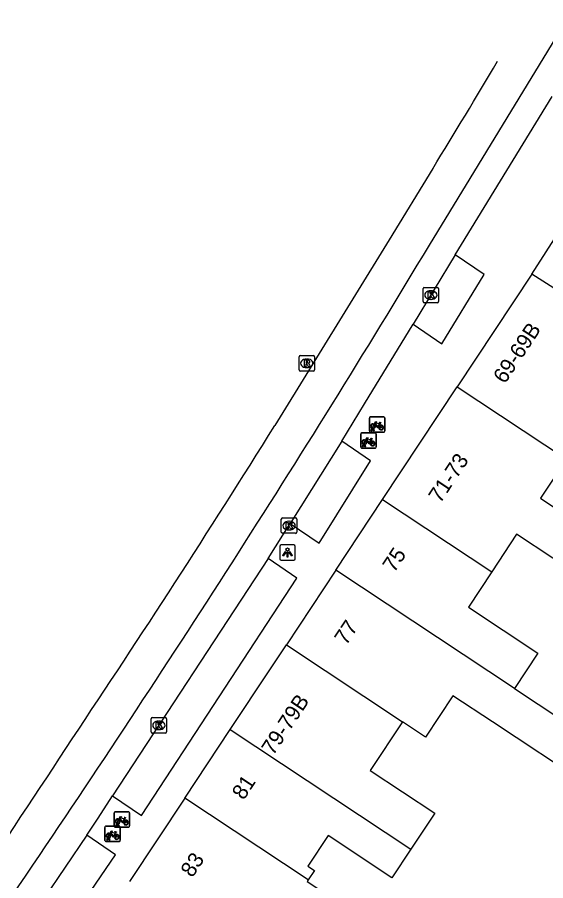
# Model space of a CAD drawing. Extents: x 160356 to 161355, y 381727 to 382845.
# Drawn here: x 160818.3 to 160852.7, y 382642.2 to 382698.3 of the extents above; entities that cross this region are included whole.
import ezdxf

# ---------------------------------------------------------------- set-up
doc = ezdxf.new("R2010")
doc.units = 0
for name, color, linetype in [('IMGEO_Fietsenrek', 7, 'Continuous'), ('IMGEO_Kolk', 7, 'Continuous'), ('IMGEO_Lichtpunt', 7, 'Continuous'), ('IMGEO_Pand', 7, 'Continuous'), ('IMGEO_Pand_nummerreeks', 7, 'Continuous'), ('IMGEO_Rijbaan_lokaal_gesloten', 7, 'Continuous'), ('IMGEO_Rioolput', 7, 'Continuous'), ('IMGEO_Voetpad_open', 7, 'Continuous')]:
    doc.layers.add(name, color=color, linetype=linetype)

msp = doc.modelspace()

# ---------------------------------------------------------------- linework, layer by layer
at = {"layer": 'IMGEO_Fietsenrek'}
for p, q in [((160841.201, 382671.426), (160841.201, 382672.267)), ((160841.201, 382672.267), (160841.201, 382671.426)), ((160841.276, 382672.351), (160842.117, 382672.351)), ((160842.117, 382672.351), (160841.276, 382672.351)), ((160842.201, 382672.276), (160842.201, 382671.435)), ((160842.201, 382671.435), (160842.201, 382672.276)), ((160841.328, 382671.435), (160841.367, 382671.595)), ((160841.362, 382671.435), (160841.328, 382671.435)), ((160841.397, 382671.583), (160841.362, 382671.435)), ((160841.439, 382671.607), (160841.438, 382671.611)), ((160841.48, 382671.435), (160841.446, 382671.577)), ((160841.47, 382671.618), (160841.471, 382671.611)), ((160841.478, 382671.581), (160841.513, 382671.435)), ((160841.513, 382671.435), (160841.48, 382671.435)), ((160841.888, 382671.9), (160841.924, 382671.805)), ((160840.639, 382670.387), (160840.639, 382671.228)), ((160840.639, 382671.228), (160840.639, 382670.387)), ((160840.714, 382671.312), (160841.555, 382671.312)), ((160841.555, 382671.312), (160840.714, 382671.312)), ((160842.126, 382671.351), (160841.285, 382671.351)), ((160841.285, 382671.351), (160842.126, 382671.351)), ((160841.326, 382670.861), (160841.362, 382670.766)), ((160841.639, 382671.237), (160841.639, 382670.396)), ((160841.639, 382670.396), (160841.639, 382671.237)), ((160841.564, 382670.312), (160840.723, 382670.312)), ((160840.723, 382670.312), (160841.564, 382670.312)), ((160840.766, 382670.396), (160840.805, 382670.556)), ((160840.8, 382670.396), (160840.766, 382670.396)), ((160840.835, 382670.544), (160840.8, 382670.396)), ((160840.877, 382670.568), (160840.876, 382670.572)), ((160840.918, 382670.396), (160840.884, 382670.538)), ((160840.908, 382670.579), (160840.909, 382670.572)), ((160840.916, 382670.542), (160840.951, 382670.396)), ((160840.951, 382670.396), (160840.918, 382670.396)), ((160824.625, 382645.769), (160824.625, 382646.61)), ((160824.625, 382646.61), (160824.625, 382645.769)), ((160824.7, 382646.694), (160825.541, 382646.694)), ((160825.541, 382646.694), (160824.7, 382646.694)), ((160825.312, 382646.243), (160825.348, 382646.148)), ((160825.625, 382646.619), (160825.625, 382645.778)), ((160825.625, 382645.778), (160825.625, 382646.619)), ((160824.029, 382644.839), (160824.029, 382645.68)), ((160824.029, 382645.68), (160824.029, 382644.839)), ((160824.104, 382645.764), (160824.945, 382645.764)), ((160824.945, 382645.764), (160824.104, 382645.764)), ((160825.55, 382645.694), (160824.709, 382645.694)), ((160824.709, 382645.694), (160825.55, 382645.694)), ((160824.752, 382645.778), (160824.791, 382645.938)), ((160824.786, 382645.778), (160824.752, 382645.778)), ((160824.821, 382645.926), (160824.786, 382645.778)), ((160824.863, 382645.95), (160824.862, 382645.954)), ((160824.904, 382645.778), (160824.87, 382645.92)), ((160824.894, 382645.961), (160824.895, 382645.954)), ((160824.902, 382645.924), (160824.937, 382645.778)), ((160824.937, 382645.778), (160824.904, 382645.778)), ((160825.029, 382645.689), (160825.029, 382644.848)), ((160825.029, 382644.848), (160825.029, 382645.689)), ((160824.716, 382645.313), (160824.752, 382645.218)), ((160824.954, 382644.764), (160824.113, 382644.764)), ((160824.113, 382644.764), (160824.954, 382644.764)), ((160824.156, 382644.848), (160824.195, 382645.008)), ((160824.19, 382644.848), (160824.156, 382644.848)), ((160824.225, 382644.996), (160824.19, 382644.848)), ((160824.267, 382645.02), (160824.266, 382645.024)), ((160824.308, 382644.848), (160824.274, 382644.99)), ((160824.298, 382645.031), (160824.299, 382645.024)), ((160824.306, 382644.994), (160824.341, 382644.848)), ((160824.341, 382644.848), (160824.308, 382644.848))]:
    msp.add_line(p, q, dxfattribs=at)
for points in [[(160841.514, 382671.877), (160841.609, 382672.041), (160841.695, 382672.027), (160841.697, 382672.018), (160841.641, 382672.007), (160841.614, 382671.962), (160841.87, 382671.921)], [(160841.87, 382671.921), (160841.895, 382671.97), (160841.889, 382671.974), (160841.866, 382671.978), (160841.854, 382671.985), (160841.853, 382671.988), (160841.855, 382671.993), (160841.95, 382671.978), (160841.952, 382671.968), (160841.942, 382671.955), (160841.93, 382671.949), (160841.916, 382671.955), (160841.888, 382671.9)], [(160841.535, 382671.825), (160841.483, 382671.735), (160841.443, 382671.71), (160841.444, 382671.757), (160841.499, 382671.851)], [(160841.81, 382671.633), (160841.76, 382671.633), (160841.569, 382671.884), (160841.55, 382671.852)], [(160841.857, 382671.896), (160841.6, 382671.937), (160841.583, 382671.908), (160841.75, 382671.688), (160841.857, 382671.896)], [(160841.905, 382671.798), (160841.875, 382671.875), (160841.766, 382671.657), (160841.809, 382671.657)], [(160841.839, 382671.657), (160841.959, 382671.656), (160841.915, 382671.77)], [(160841.935, 382671.777), (160841.99, 382671.632), (160841.84, 382671.632)], [(160840.952, 382670.838), (160841.047, 382671.002), (160841.133, 382670.988), (160841.135, 382670.979), (160841.079, 382670.968), (160841.052, 382670.923), (160841.308, 382670.882)], [(160841.248, 382670.594), (160841.198, 382670.594), (160841.007, 382670.845), (160840.988, 382670.813)], [(160841.295, 382670.857), (160841.038, 382670.898), (160841.021, 382670.869), (160841.188, 382670.649), (160841.295, 382670.857)], [(160841.308, 382670.882), (160841.333, 382670.931), (160841.327, 382670.935), (160841.304, 382670.939), (160841.292, 382670.946), (160841.291, 382670.949), (160841.293, 382670.954), (160841.388, 382670.939), (160841.39, 382670.929), (160841.38, 382670.916), (160841.368, 382670.91), (160841.354, 382670.916), (160841.326, 382670.861)], [(160840.973, 382670.786), (160840.921, 382670.696), (160840.881, 382670.671), (160840.882, 382670.718), (160840.937, 382670.812)], [(160841.343, 382670.759), (160841.313, 382670.836), (160841.204, 382670.618), (160841.247, 382670.618)], [(160841.277, 382670.618), (160841.397, 382670.617), (160841.353, 382670.731)], [(160841.373, 382670.738), (160841.428, 382670.593), (160841.278, 382670.593)], [(160824.959, 382646.168), (160824.907, 382646.078), (160824.867, 382646.053), (160824.868, 382646.1), (160824.923, 382646.194)], [(160824.938, 382646.22), (160825.033, 382646.384), (160825.119, 382646.37), (160825.121, 382646.361), (160825.065, 382646.35), (160825.038, 382646.305), (160825.294, 382646.264)], [(160825.234, 382645.976), (160825.184, 382645.976), (160824.993, 382646.227), (160824.974, 382646.195)], [(160825.281, 382646.239), (160825.024, 382646.28), (160825.007, 382646.251), (160825.174, 382646.031), (160825.281, 382646.239)], [(160825.329, 382646.141), (160825.299, 382646.218), (160825.19, 382646), (160825.233, 382646)], [(160825.294, 382646.264), (160825.319, 382646.313), (160825.313, 382646.317), (160825.29, 382646.321), (160825.278, 382646.328), (160825.277, 382646.331), (160825.279, 382646.336), (160825.374, 382646.321), (160825.376, 382646.311), (160825.366, 382646.298), (160825.354, 382646.292), (160825.34, 382646.298), (160825.312, 382646.243)], [(160825.263, 382646), (160825.383, 382645.999), (160825.339, 382646.113)], [(160825.359, 382646.12), (160825.414, 382645.975), (160825.264, 382645.975)], [(160824.363, 382645.238), (160824.311, 382645.148), (160824.271, 382645.123), (160824.272, 382645.17), (160824.327, 382645.264)], [(160824.342, 382645.29), (160824.437, 382645.454), (160824.523, 382645.44), (160824.525, 382645.431), (160824.469, 382645.42), (160824.442, 382645.375), (160824.698, 382645.334)], [(160824.638, 382645.046), (160824.588, 382645.046), (160824.397, 382645.297), (160824.378, 382645.265)], [(160824.685, 382645.309), (160824.428, 382645.35), (160824.411, 382645.321), (160824.578, 382645.101), (160824.685, 382645.309)], [(160824.733, 382645.211), (160824.703, 382645.288), (160824.594, 382645.07), (160824.637, 382645.07)], [(160824.667, 382645.07), (160824.787, 382645.069), (160824.743, 382645.183)], [(160824.763, 382645.19), (160824.818, 382645.045), (160824.668, 382645.045)], [(160824.698, 382645.334), (160824.723, 382645.383), (160824.717, 382645.387), (160824.694, 382645.391), (160824.682, 382645.398), (160824.681, 382645.401), (160824.683, 382645.406), (160824.778, 382645.391), (160824.78, 382645.381), (160824.77, 382645.368), (160824.758, 382645.362), (160824.744, 382645.368), (160824.716, 382645.313)]]:
    msp.add_lwpolyline(points, dxfattribs=at)
for centre, radius, start, end in [((160841.279, 382672.273), 0.0779, 92.4484, 184.2845), ((160841.279, 382672.273), 0.0779, 92.4484, 184.2845), ((160842.123, 382672.273), 0.0779, 2.4484, 94.2845), ((160842.123, 382672.273), 0.0779, 2.4484, 94.2845), ((160841.279, 382671.429), 0.0779, 182.4484, 274.2845), ((160841.279, 382671.429), 0.0779, 182.4484, 274.2845), ((160841.441, 382671.736), 0.159, 62.6766, 242.1369), ((160841.441, 382671.736), 0.129, 63.3192, 238.903), ((160841.421, 382671.607), 0.0499, 12.8025, 158.6934), ((160841.441, 382671.736), 0.159, 253.9967, 271.7867), ((160841.421, 382671.607), 0.0174, 12.8025, 163.4502), ((160841.441, 382671.736), 0.129, 253.415, 269.0204), ((160841.441, 382671.736), 0.129, 283.6043, 43.4302), ((160841.441, 382671.736), 0.159, 283.5766, 46.6042), ((160841.968, 382671.652), 0.159, 113.3408, 178.3217), ((160841.968, 382671.652), 0.159, 187.0065, 105.7708), ((160841.968, 382671.652), 0.129, 113.923, 177.9556), ((160841.968, 382671.652), 0.129, 188.6715, 104.5883), ((160842.123, 382671.429), 0.0779, 272.4484, 4.2845), ((160842.123, 382671.429), 0.0779, 272.4484, 4.2845), ((160840.717, 382671.234), 0.0779, 92.4484, 184.2845), ((160840.717, 382671.234), 0.0779, 92.4484, 184.2845), ((160840.879, 382670.697), 0.159, 62.6766, 242.1369), ((160841.561, 382671.234), 0.0779, 2.4484, 94.2845), ((160841.561, 382671.234), 0.0779, 2.4484, 94.2845), ((160840.717, 382670.39), 0.0779, 182.4484, 274.2845), ((160840.717, 382670.39), 0.0779, 182.4484, 274.2845), ((160840.879, 382670.697), 0.129, 63.3192, 238.903), ((160840.859, 382670.568), 0.0499, 12.8025, 158.6934), ((160840.879, 382670.697), 0.159, 253.9967, 271.7867), ((160840.859, 382670.568), 0.0174, 12.8025, 163.4502), ((160840.879, 382670.697), 0.129, 253.415, 269.0204), ((160840.879, 382670.697), 0.129, 283.6043, 43.4302), ((160840.879, 382670.697), 0.159, 283.5766, 46.6042), ((160841.406, 382670.613), 0.159, 113.3408, 178.3217), ((160841.406, 382670.613), 0.159, 187.0065, 105.7708), ((160841.406, 382670.613), 0.129, 113.923, 177.9556), ((160841.406, 382670.613), 0.129, 188.6715, 104.5883), ((160841.561, 382670.39), 0.0779, 272.4484, 4.2845), ((160841.561, 382670.39), 0.0779, 272.4484, 4.2845), ((160824.703, 382646.616), 0.0779, 92.4484, 184.2845), ((160824.703, 382646.616), 0.0779, 92.4484, 184.2845), ((160824.865, 382646.079), 0.159, 62.6766, 242.1369), ((160824.865, 382646.079), 0.129, 63.3192, 238.903), ((160824.865, 382646.079), 0.159, 283.5766, 46.6042), ((160825.547, 382646.616), 0.0779, 2.4484, 94.2845), ((160825.547, 382646.616), 0.0779, 2.4484, 94.2845), ((160824.107, 382645.686), 0.0779, 92.4484, 184.2845), ((160824.107, 382645.686), 0.0779, 92.4484, 184.2845), ((160824.703, 382645.772), 0.0779, 182.4484, 274.2845), ((160824.703, 382645.772), 0.0779, 182.4484, 274.2845), ((160824.845, 382645.95), 0.0499, 12.8025, 158.6934), ((160824.865, 382646.079), 0.159, 253.9967, 271.7867), ((160824.845, 382645.95), 0.0174, 12.8025, 163.4502), ((160824.865, 382646.079), 0.129, 253.415, 269.0204), ((160824.865, 382646.079), 0.129, 283.6043, 43.4302), ((160824.951, 382645.686), 0.0779, 2.4484, 94.2845), ((160824.951, 382645.686), 0.0779, 2.4484, 94.2845), ((160825.392, 382645.995), 0.159, 113.3408, 178.3217), ((160825.392, 382645.995), 0.159, 187.0065, 105.7708), ((160825.392, 382645.995), 0.129, 113.923, 177.9556), ((160825.392, 382645.995), 0.129, 188.6715, 104.5883), ((160825.547, 382645.772), 0.0779, 272.4484, 4.2845), ((160825.547, 382645.772), 0.0779, 272.4484, 4.2845), ((160824.269, 382645.149), 0.159, 62.6766, 242.1369), ((160824.269, 382645.149), 0.129, 63.3192, 238.903), ((160824.249, 382645.02), 0.0499, 12.8025, 158.6934), ((160824.269, 382645.149), 0.129, 283.6043, 43.4302), ((160824.269, 382645.149), 0.159, 283.5766, 46.6042), ((160824.796, 382645.065), 0.159, 113.3408, 178.3217), ((160824.796, 382645.065), 0.159, 187.0065, 105.7708), ((160824.796, 382645.065), 0.129, 113.923, 177.9556), ((160824.796, 382645.065), 0.129, 188.6715, 104.5883), ((160824.107, 382644.842), 0.0779, 182.4484, 274.2845), ((160824.107, 382644.842), 0.0779, 182.4484, 274.2845), ((160824.269, 382645.149), 0.159, 253.9967, 271.7867), ((160824.249, 382645.02), 0.0174, 12.8025, 163.4502), ((160824.269, 382645.149), 0.129, 253.415, 269.0204), ((160824.951, 382644.842), 0.0779, 272.4484, 4.2845), ((160824.951, 382644.842), 0.0779, 272.4484, 4.2845)]:
    msp.add_arc(centre, radius, start, end, dxfattribs=at)
at = {"layer": 'IMGEO_Kolk'}
for p, q in [((160844.697, 382679.829), (160844.697, 382680.681)), ((160844.772, 382680.755), (160845.624, 382680.755)), ((160845.185, 382680.535), (160845.21, 382680.535)), ((160845.698, 382680.681), (160845.698, 382679.829)), ((160845.208, 382679.975), (160845.183, 382679.975)), ((160845.624, 382679.755), (160844.772, 382679.755)), ((160835.485, 382664.854), (160835.485, 382665.706)), ((160835.56, 382665.78), (160836.412, 382665.78)), ((160835.973, 382665.56), (160835.998, 382665.56)), ((160836.486, 382665.706), (160836.486, 382664.854)), ((160836.412, 382664.78), (160835.56, 382664.78)), ((160835.996, 382665), (160835.971, 382665)), ((160827.031, 382651.886), (160827.031, 382652.738)), ((160827.106, 382652.812), (160827.958, 382652.812)), ((160827.519, 382652.592), (160827.544, 382652.592)), ((160828.032, 382652.738), (160828.032, 382651.886)), ((160827.958, 382651.812), (160827.106, 382651.812)), ((160827.542, 382652.032), (160827.517, 382652.032))]:
    msp.add_line(p, q, dxfattribs=at)
for points in [[(160844.697, 382679.829), (160844.697, 382680.681)], [(160844.772, 382680.755), (160845.624, 382680.755)], [(160845.018, 382680.455), (160845.141, 382680.455), (160845.141, 382680.304), (160845.271, 382680.455), (160845.435, 382680.455), (160845.289, 382680.304), (160845.442, 382680.055), (160845.29, 382680.055), (160845.205, 382680.219), (160845.141, 382680.152), (160845.141, 382680.055), (160845.018, 382680.055), (160845.018, 382680.455)], [(160845.698, 382680.681), (160845.698, 382679.829)], [(160845.624, 382679.755), (160844.772, 382679.755)], [(160835.485, 382664.854), (160835.485, 382665.706)], [(160835.56, 382665.78), (160836.412, 382665.78)], [(160835.806, 382665.48), (160835.929, 382665.48), (160835.929, 382665.329), (160836.059, 382665.48), (160836.223, 382665.48), (160836.077, 382665.329), (160836.23, 382665.08), (160836.078, 382665.08), (160835.993, 382665.244), (160835.929, 382665.177), (160835.929, 382665.08), (160835.806, 382665.08), (160835.806, 382665.48)], [(160836.486, 382665.706), (160836.486, 382664.854)], [(160836.412, 382664.78), (160835.56, 382664.78)], [(160827.031, 382651.886), (160827.031, 382652.738)], [(160827.106, 382652.812), (160827.958, 382652.812)], [(160827.352, 382652.512), (160827.475, 382652.512), (160827.475, 382652.361), (160827.605, 382652.512), (160827.769, 382652.512), (160827.623, 382652.361), (160827.776, 382652.112), (160827.624, 382652.112), (160827.539, 382652.276), (160827.475, 382652.209), (160827.475, 382652.112), (160827.352, 382652.112), (160827.352, 382652.512)], [(160828.032, 382652.738), (160828.032, 382651.886)], [(160827.958, 382651.812), (160827.106, 382651.812)]]:
    msp.add_lwpolyline(points, dxfattribs=at)
for centre, start, end in [((160844.774, 382680.679), 91.552, 178.448), ((160844.774, 382680.679), 91.552, 178.448), ((160845.622, 382680.679), 1.552, 88.448), ((160845.622, 382680.679), 1.552, 88.448), ((160844.774, 382679.831), 181.552, 268.448), ((160844.774, 382679.831), 181.552, 268.448), ((160845.622, 382679.831), 271.552, 358.448), ((160845.622, 382679.831), 271.552, 358.448), ((160835.562, 382665.704), 91.552, 178.448), ((160835.562, 382665.704), 91.552, 178.448), ((160836.41, 382665.704), 1.552, 88.448), ((160836.41, 382665.704), 1.552, 88.448), ((160835.562, 382664.856), 181.552, 268.448), ((160835.562, 382664.856), 181.552, 268.448), ((160836.41, 382664.856), 271.552, 358.448), ((160836.41, 382664.856), 271.552, 358.448), ((160827.108, 382652.736), 91.552, 178.448), ((160827.108, 382652.736), 91.552, 178.448), ((160827.956, 382652.736), 1.552, 88.448), ((160827.956, 382652.736), 1.552, 88.448), ((160827.108, 382651.888), 181.552, 268.448), ((160827.108, 382651.888), 181.552, 268.448), ((160827.956, 382651.888), 271.552, 358.448), ((160827.956, 382651.888), 271.552, 358.448)]:
    msp.add_arc(centre, 0.0765, start, end, dxfattribs=at)
for centre, major_axis, ratio, start_param, end_param in [((160845.184, 382680.255), (-0.387, 0.002), 0.722429, 4.712389, 7.853982), ((160845.209, 382680.255), (-0.39, 0.002), 0.717154, 1.570796, 4.712389), ((160835.972, 382665.28), (-0.387, 0.002), 0.722429, 4.712389, 7.853982), ((160835.997, 382665.28), (-0.39, 0.002), 0.717154, 1.570796, 4.712389), ((160827.518, 382652.312), (-0.387, 0.002), 0.722429, 4.712389, 7.853982), ((160827.543, 382652.312), (-0.39, 0.002), 0.717154, 1.570796, 4.712389)]:
    msp.add_ellipse(centre, major_axis=major_axis, ratio=ratio, start_param=start_param, end_param=end_param, dxfattribs=at)
at = {"layer": 'IMGEO_Lichtpunt'}
for p, q in [((160835.387, 382663.931), (160835.387, 382663.124)), ((160835.387, 382663.931), (160835.387, 382663.124)), ((160836.289, 382664.026), (160835.481, 382664.026)), ((160836.289, 382664.026), (160835.481, 382664.026)), ((160836.383, 382663.124), (160836.383, 382663.931)), ((160836.383, 382663.124), (160836.383, 382663.931)), ((160835.481, 382663.03), (160836.289, 382663.03)), ((160835.481, 382663.03), (160836.289, 382663.03))]:
    msp.add_line(p, q, dxfattribs=at)
for points in [[(160835.761, 382663.595), (160835.8, 382663.567), (160835.612, 382663.305), (160835.574, 382663.332), (160835.761, 382663.595)], [(160835.973, 382663.567), (160836.011, 382663.594), (160836.198, 382663.332), (160836.159, 382663.304), (160835.973, 382663.567)], [(160835.863, 382663.547), (160835.91, 382663.547), (160835.91, 382663.225), (160835.863, 382663.225), (160835.863, 382663.547)]]:
    msp.add_lwpolyline(points, dxfattribs=at)
msp.add_circle((160835.886, 382663.729), 0.0994, dxfattribs=at)
for centre, start, end in [((160835.481, 382663.931), 90, 180), ((160835.481, 382663.931), 90, 180), ((160836.289, 382663.931), 0, 90), ((160836.289, 382663.931), 0, 90), ((160835.481, 382663.124), 180, 270), ((160835.481, 382663.124), 180, 270), ((160836.289, 382663.124), 270, 0), ((160836.289, 382663.124), 270, 360)]:
    msp.add_arc(centre, 0.0946, start, end, dxfattribs=at)
at = {"layer": 'IMGEO_Pand'}
for points in [[(160851.757, 382681.615), (160846.908, 382674.292)], [(160866.586, 382670.603), (160860.42, 382676.102), (160858.927, 382677.047), (160855.974, 382678.929), (160851.757, 382681.615)], [(160842.062, 382666.974), (160846.908, 382674.292)], [(160846.908, 382674.292), (160853.996, 382669.599)], [(160853.996, 382669.599), (160852.311, 382667.055), (160854.417, 382665.651), (160856.779, 382663.58), (160855.471, 382661.605), (160850.766, 382664.721), (160849.15, 382662.281)], [(160839.021, 382662.381), (160842.062, 382666.974)], [(160842.062, 382666.974), (160849.15, 382662.281)], [(160839.021, 382662.381), (160835.813, 382657.538)], [(160850.626, 382654.697), (160839.021, 382662.381)], [(160849.15, 382662.281), (160847.633, 382659.99), (160852.15, 382656.999), (160850.626, 382654.697)], [(160832.174, 382652.041), (160834.745, 382655.925), (160835.813, 382657.538)], [(160835.813, 382657.538), (160843.361, 382652.541)], [(160850.626, 382654.697), (160856.84, 382650.583), (160855.825, 382649.05), (160855.441, 382648.47), (160855.408, 382648.42), (160849.194, 382652.535), (160846.633, 382654.231), (160844.858, 382651.55), (160843.361, 382652.541)], [(160843.361, 382652.541), (160841.262, 382649.371), (160845.444, 382646.602), (160843.903, 382644.275)], [(160829.225, 382647.589), (160832.174, 382652.041)], [(160832.174, 382652.041), (160843.903, 382644.275)], [(160829.225, 382647.589), (160825.631, 382642.161)], [(160837.236, 382642.278), (160829.225, 382647.589)], [(160843.903, 382644.275), (160842.671, 382642.415), (160838.52, 382645.164), (160837.2, 382643.17), (160837.636, 382642.882), (160837.236, 382642.278)], [(160837.236, 382642.278), (160837.17, 382642.178), (160840.071, 382640.257), (160838.63, 382638.08), (160842.063, 382635.807), (160841.69, 382635.266), (160842.705, 382634.593), (160844.413, 382633.462), (160842.883, 382631.153), (160841.175, 382632.284), (160840.311, 382632.856), (160840.153, 382632.617), (160836.865, 382634.756)]]:
    msp.add_lwpolyline(points, dxfattribs=at)
at = {"layer": 'IMGEO_Rijbaan_lokaal_gesloten'}
for points in [[(160845.1, 382683.493), (160863.665, 382713.93), (160865.2, 382713.025)], [(160846.785, 382682.858), (160853.065, 382693.158)], [(160845.322, 382688.462), (160842.486, 382683.849), (160835.063, 382671.776)], [(160846.785, 382682.858), (160844.041, 382678.354)], [(160839.408, 382670.756), (160840.891, 382673.179), (160844.041, 382678.354)], [(160839.408, 382670.756), (160836.07, 382665.412)], [(160834.622, 382663.14), (160836.07, 382665.412)], [(160834.622, 382663.14), (160824.53, 382647.722)], [(160822.859, 382645.188), (160823.583, 382646.273), (160824.53, 382647.722)], [(160822.859, 382645.188), (160820.048, 382641.031), (160812.659, 382630.277)], [(160800.31, 382612.426), (160798.877, 382613.393), (160818.92, 382642.591)]]:
    msp.add_lwpolyline(points, dxfattribs=at)
for centre, radius, start, end in [((160121.136, 383130.601), 848.489, 328.594567, 329.144463), ((160144.208, 383104.815), 817.779, 327.287981, 328.988948), ((160195.495, 383071.202), 754.048, 326.173649, 328.01423), ((160032.603, 383175.261), 949.754, 325.885363, 327.35077), ((160240.138, 383030.184), 694.189, 324.936666, 326.934889)]:
    msp.add_arc(centre, radius, start, end, dxfattribs=at)
at = {"layer": 'IMGEO_Rioolput'}
for p, q in [((160836.64, 382675.395), (160836.64, 382676.247)), ((160836.715, 382676.321), (160837.567, 382676.321)), ((160837.128, 382676.101), (160837.153, 382676.101)), ((160837.641, 382676.247), (160837.641, 382675.395)), ((160837.151, 382675.541), (160837.126, 382675.541)), ((160837.567, 382675.321), (160836.715, 382675.321))]:
    msp.add_line(p, q, dxfattribs=at)
for points in [[(160836.64, 382675.395), (160836.64, 382676.247)], [(160836.715, 382676.321), (160837.567, 382676.321)], [(160837.229, 382676.019), (160836.977, 382676.021), (160836.977, 382675.621)], [(160837.155, 382675.94), (160837.101, 382675.94), (160837.101, 382675.859)], [(160837.641, 382676.247), (160837.641, 382675.395)], [(160836.977, 382675.621), (160837.101, 382675.621), (160837.101, 382675.783), (160837.112, 382675.783)], [(160837.101, 382675.859), (160837.153, 382675.859)], [(160837.159, 382675.754), (160837.23, 382675.621), (160837.37, 382675.621), (160837.305, 382675.747)], [(160837.567, 382675.321), (160836.715, 382675.321)]]:
    msp.add_lwpolyline(points, dxfattribs=at)
for centre, radius, start, end in [((160836.717, 382676.245), 0.0765, 91.552, 178.448), ((160836.717, 382676.245), 0.0765, 91.552, 178.448), ((160837.161, 382675.844), 0.0964, 77.0061, 93.1865), ((160837.175, 382675.901), 0.0378, 276.6634, 79.6772), ((160837.228, 382675.909), 0.109, 350.3612, 89.416), ((160837.565, 382676.245), 0.0765, 1.552, 88.448), ((160837.565, 382676.245), 0.0765, 1.552, 88.448), ((160836.717, 382675.397), 0.0765, 181.552, 268.448), ((160836.717, 382675.397), 0.0765, 181.552, 268.448), ((160837.111, 382675.73), 0.0533, 26.0293, 88.6989), ((160837.137, 382676.048), 0.19, 274.7715, 282.9687), ((160837.226, 382675.909), 0.112, 277.5842, 350.9817), ((160837.21, 382675.694), 0.108, 29.5134, 73.7905), ((160837.565, 382675.397), 0.0765, 271.552, 358.448), ((160837.565, 382675.397), 0.0765, 271.552, 358.448)]:
    msp.add_arc(centre, radius, start, end, dxfattribs=at)
for centre, major_axis, ratio, start_param, end_param in [((160837.127, 382675.821), (-0.387, 0.002), 0.722429, 4.712389, 7.853982), ((160837.152, 382675.821), (-0.39, 0.002), 0.717154, 1.570796, 4.712389)]:
    msp.add_ellipse(centre, major_axis=major_axis, ratio=ratio, start_param=start_param, end_param=end_param, dxfattribs=at)
at = {"layer": 'IMGEO_Voetpad_open'}
for points in [[(160851.757, 382681.615), (160854.346, 382685.657)], [(160844.041, 382678.354), (160845.918, 382677.096), (160848.662, 382681.599), (160846.785, 382682.858)], [(160836.07, 382665.412), (160837.934, 382664.135), (160841.278, 382669.486), (160839.408, 382670.756)], [(160824.53, 382647.722), (160826.399, 382646.451), (160836.486, 382661.862), (160834.622, 382663.14)], [(160812.659, 382630.277), (160814.519, 382628.992), (160824.718, 382643.904), (160822.859, 382645.188)]]:
    msp.add_lwpolyline(points, dxfattribs=at)

# ---------------------------------------------------------------- texts
at = {"layer": 'IMGEO_Pand_nummerreeks'}
for s, rotation, p in [('69-69B', 56.4879, (160850.004, 382674.439)), ('71-73', 56.4874, (160845.805, 382666.685)), ('75', 56.5061, (160842.819, 382662.179)), ('77', 56.4822, (160839.696, 382657.459)), ('79-79B', 56.4955, (160834.959, 382650.305)), ('81', 56.4796, (160833.04, 382647.41)), ('83', 56.4879, (160829.707, 382642.375))]:
    msp.add_text(s, height=1, rotation=rotation, dxfattribs=at).set_placement(p)

doc.saveas('drawing.dxf')
